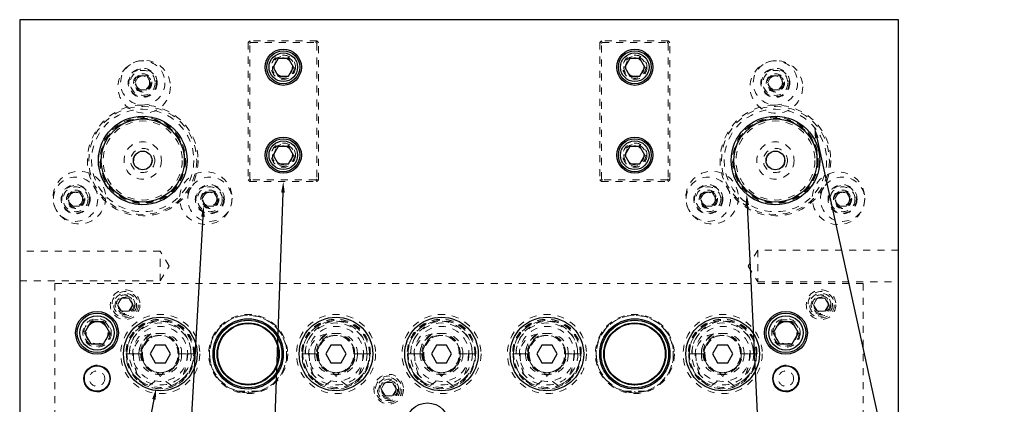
# Model space of a CAD drawing. Header units: inches. Extents: x 1880 to 2363, y -453 to -54.
# Tile 983 of 1056: x 2118.05 to 2132.06, y -264.67 to -259.21. Entities that reach past the tile are written whole.
import ezdxf

# ---------------------------------------------------------------- set-up
doc = ezdxf.new("R2010")
doc.units = ezdxf.units.IN
doc.header["$LTSCALE"] = 0.5
doc.header["$MEASUREMENT"] = 0
doc.linetypes.add('HIDDEN', pattern=[0.225, 0.15, -0.075])
for name, color, linetype in [('DSS-M-S', 53, 'Continuous'), ('DST-M-S', 53, 'Continuous'), ('PAD-M-S', 135, 'Continuous'), ('PBU-M-S', 8, 'Continuous'), ('SID-M-S', 105, 'Continuous'), ('SVF-M-S', 8, 'Continuous')]:
    doc.layers.add(name, color=color, linetype=linetype)

msp = doc.modelspace()

# ---------------------------------------------------------------- linework, layer by layer
at = {"layer": 'DSS-M-S', "linetype": 'HIDDEN', "lineweight": 18}
for centre, radius in [((2119.80381, -261.20862), 0.76772), ((2119.80381, -261.20862), 0.72835), ((2128.80381, -261.20862), 0.76772), ((2128.80381, -261.20862), 0.72835), ((2119.80381, -261.20862), 0.61024), ((2128.80381, -261.20862), 0.61024), ((2119.80381, -261.20862), 0.2655), ((2119.80381, -261.20862), 0.172), ((2128.80381, -261.20862), 0.2655), ((2128.80381, -261.20862), 0.172)]:
    msp.add_circle(centre, radius, dxfattribs=at)
at = {"layer": 'DST-M-S', "linetype": 'Continuous', "lineweight": 25}
for p, q in [((2118.05381, -259.20862), (2118.05381, -273.20862)), ((2130.55381, -259.20862), (2118.05381, -259.20862)), ((2130.55381, -273.20862), (2130.55381, -259.20862))]:
    msp.add_line(p, q, dxfattribs=at)
at = {"layer": 'DST-M-S', "linetype": 'HIDDEN', "lineweight": 18}
for p, q in [((2121.32881, -259.50862), (2121.30381, -259.53362)), ((2122.27881, -259.50862), (2121.32881, -259.50862)), ((2121.33916, -259.53362), (2121.32881, -259.50862)), ((2122.26845, -259.53362), (2122.27881, -259.50862)), ((2122.30381, -259.53362), (2122.27881, -259.50862)), ((2126.32881, -259.50862), (2126.30381, -259.53362)), ((2127.27881, -259.50862), (2126.32881, -259.50862)), ((2126.33916, -259.53362), (2126.32881, -259.50862)), ((2127.26845, -259.53362), (2127.27881, -259.50862)), ((2127.30381, -259.53362), (2127.27881, -259.50862)), ((2121.30381, -259.53362), (2121.30381, -261.48362)), ((2121.32881, -259.54398), (2121.30381, -259.53362)), ((2121.32881, -259.54398), (2121.33916, -259.53362)), ((2121.32881, -261.47327), (2121.32881, -259.54398)), ((2121.33916, -259.53362), (2122.26845, -259.53362)), ((2122.26845, -259.53362), (2122.27881, -259.54398)), ((2122.27881, -259.54398), (2122.30381, -259.53362)), ((2122.27881, -259.54398), (2122.27881, -261.47327)), ((2122.30381, -261.48362), (2122.30381, -259.53362)), ((2126.30381, -259.53362), (2126.30381, -261.48362)), ((2126.32881, -259.54398), (2126.30381, -259.53362)), ((2126.32881, -259.54398), (2126.33916, -259.53362)), ((2126.32881, -261.47327), (2126.32881, -259.54398)), ((2126.33916, -259.53362), (2127.26845, -259.53362)), ((2127.26845, -259.53362), (2127.27881, -259.54398)), ((2127.27881, -259.54398), (2127.30381, -259.53362)), ((2127.27881, -259.54398), (2127.27881, -261.47327)), ((2127.30381, -261.48362), (2127.30381, -259.53362)), ((2121.30381, -261.48362), (2121.32881, -261.47327)), ((2121.30381, -261.48362), (2121.32881, -261.50862)), ((2121.33916, -261.48362), (2121.32881, -261.47327)), ((2121.32881, -261.50862), (2121.33916, -261.48362)), ((2122.26845, -261.48362), (2121.33916, -261.48362)), ((2122.27881, -261.47327), (2122.26845, -261.48362)), ((2122.27881, -261.50862), (2122.26845, -261.48362)), ((2122.30381, -261.48362), (2122.27881, -261.47327)), ((2122.27881, -261.50862), (2122.30381, -261.48362)), ((2126.30381, -261.48362), (2126.32881, -261.47327)), ((2126.30381, -261.48362), (2126.32881, -261.50862)), ((2126.33916, -261.48362), (2126.32881, -261.47327)), ((2126.32881, -261.50862), (2126.33916, -261.48362)), ((2127.26845, -261.48362), (2126.33916, -261.48362)), ((2127.27881, -261.47327), (2127.26845, -261.48362)), ((2127.27881, -261.50862), (2127.26845, -261.48362)), ((2127.30381, -261.48362), (2127.27881, -261.47327)), ((2127.27881, -261.50862), (2127.30381, -261.48362)), ((2121.32881, -261.50862), (2122.27881, -261.50862)), ((2126.32881, -261.50862), (2127.27881, -261.50862)), ((2120.05381, -262.49767), (2118.05381, -262.49767)), ((2120.05381, -262.70862), (2120.05381, -262.49767)), ((2120.18056, -262.70862), (2120.05381, -262.49767)), ((2128.55381, -262.48207), (2128.41768, -262.70862)), ((2128.55381, -262.48207), (2128.55381, -262.93517)), ((2130.55381, -262.48207), (2128.55381, -262.48207)), ((2120.05381, -262.91957), (2120.05381, -262.70862)), ((2120.05381, -262.91957), (2120.18056, -262.70862)), ((2128.41768, -262.70862), (2128.55381, -262.93517)), ((2118.05381, -262.91957), (2120.05381, -262.91957)), ((2128.55381, -262.93517), (2130.55381, -262.93517))]:
    msp.add_line(p, q, dxfattribs=at)
at = {"layer": 'DST-M-S', "linetype": 'Continuous', "lineweight": 25}
for centre, radius in [((2121.80381, -259.88362), 0.2575), ((2126.80381, -259.88362), 0.2575), ((2119.80381, -261.20862), 0.62992), ((2128.80381, -261.20862), 0.62992), ((2121.80381, -261.13362), 0.2575), ((2126.80381, -261.13362), 0.2575), ((2119.15381, -263.65862), 0.3045), ((2120.05381, -263.95862), 0.52345), ((2122.55381, -263.95862), 0.52345), ((2124.05381, -263.95862), 0.52345), ((2125.55381, -263.95862), 0.52345), ((2128.05381, -263.95862), 0.52345), ((2128.95381, -263.65862), 0.3045), ((2121.30381, -263.95862), 0.5), ((2126.80381, -263.95862), 0.5), ((2119.15381, -264.30862), 0.1875), ((2128.95381, -264.30862), 0.1875), ((2123.85381, -264.95862), 0.3045)]:
    msp.add_circle(centre, radius, dxfattribs=at)
at = {"layer": 'DST-M-S', "linetype": 'HIDDEN', "lineweight": 18}
for centre, radius in [((2121.80381, -259.88362), 0.172), ((2121.80381, -259.88362), 0.1285), ((2126.80381, -259.88362), 0.172), ((2126.80381, -259.88362), 0.1285), ((2119.80381, -260.10626), 0.09843), ((2128.80381, -260.10626), 0.09843), ((2121.80381, -261.13362), 0.172), ((2121.80381, -261.13362), 0.1285), ((2126.80381, -261.13362), 0.172), ((2126.80381, -261.13362), 0.1285), ((2118.84913, -261.7598), 0.09843), ((2120.75848, -261.7598), 0.09843), ((2127.84913, -261.7598), 0.09843), ((2129.75848, -261.7598), 0.09843), ((2119.15381, -263.65862), 0.203), ((2128.95381, -263.65862), 0.203)]:
    msp.add_circle(centre, radius, dxfattribs=at)
at = {"layer": 'PAD-M-S', "linetype": 'HIDDEN', "lineweight": 18}
for p, q in [((2121.14776, -264.48725), (2121.19356, -264.49866)), ((2121.19356, -264.49866), (2121.22954, -264.50478)), ((2126.64418, -264.48618), (2126.69356, -264.49866)), ((2126.69356, -264.49866), (2126.72954, -264.50478))]:
    msp.add_line(p, q, dxfattribs=at)
for centre, radius in [((2119.55381, -263.25862), 0.1005), ((2129.45381, -263.25862), 0.1005), ((2119.15381, -263.65862), 0.15625), ((2120.05381, -263.95862), 0.44062), ((2120.05381, -263.95862), 0.39062), ((2122.55381, -263.95862), 0.44062), ((2122.55381, -263.95862), 0.39062), ((2124.05381, -263.95862), 0.44063), ((2124.05381, -263.95862), 0.39062), ((2125.55381, -263.95862), 0.44062), ((2125.55381, -263.95862), 0.39062), ((2128.05381, -263.95862), 0.44062), ((2128.05381, -263.95862), 0.39063), ((2128.95381, -263.65862), 0.15625), ((2123.30381, -264.45862), 0.1005)]:
    msp.add_circle(centre, radius, dxfattribs=at)
at = {"layer": 'PBU-M-S', "linetype": 'HIDDEN', "lineweight": 18}
for p, q in [((2118.55381, -262.95862), (2118.55381, -269.45862)), ((2130.05381, -262.95862), (2118.55381, -262.95862)), ((2130.05381, -269.45862), (2130.05381, -262.95862))]:
    msp.add_line(p, q, dxfattribs=at)
for centre, radius in [((2119.55381, -263.25862), 0.211), ((2119.55381, -263.25862), 0.1405), ((2129.45381, -263.25862), 0.211), ((2129.45381, -263.25862), 0.1405), ((2121.30381, -263.95862), 0.5625), ((2126.80381, -263.95862), 0.5625), ((2119.15381, -264.30862), 0.19), ((2128.95381, -264.30862), 0.19), ((2123.30381, -264.45862), 0.211), ((2123.30381, -264.45862), 0.1405)]:
    msp.add_circle(centre, radius, dxfattribs=at)
at = {"layer": 'SID-M-S'}
for p, q in [((2129.39145, -260.88836), (2132.25303, -273.91577)), ((2121.79829, -261.66452), (2121.36497, -273.91141)), ((2128.40258, -261.84383), (2128.97697, -273.91151)), ((2120.66036, -262.01015), (2119.9659, -273.91162)), ((2119.96363, -264.60386), (2118.09691, -273.91504))]:
    msp.add_line(p, q, dxfattribs=at)
for points in [[(2129.36605, -260.89393), (2129.35798, -260.73599), (2129.36605, -260.89393), (2129.41684, -260.88278)], [(2121.77231, -261.6636), (2121.80381, -261.50862), (2121.77231, -261.6636), (2121.82428, -261.66544)], [(2128.37661, -261.84507), (2128.39517, -261.68801), (2128.37661, -261.84507), (2128.42856, -261.8426)], [(2120.6344, -262.00864), (2120.66944, -261.85442), (2120.6344, -262.00864), (2120.68631, -262.01167)], [(2119.93814, -264.59875), (2119.99429, -264.4509), (2119.93814, -264.59875), (2119.98912, -264.60897)]]:
    msp.add_solid(points, dxfattribs=at)
at = {"layer": 'SVF-M-S', "linetype": 'Continuous', "lineweight": 25}
for p, q in [((2121.73164, -259.75862), (2121.65947, -259.88362)), ((2121.87598, -259.75862), (2121.73164, -259.75862)), ((2121.94815, -259.88362), (2121.87598, -259.75862)), ((2126.73164, -259.75862), (2126.65947, -259.88362)), ((2126.87598, -259.75862), (2126.73164, -259.75862)), ((2126.94815, -259.88362), (2126.87598, -259.75862)), ((2121.65947, -259.88362), (2121.73164, -260.00862)), ((2121.87598, -260.00862), (2121.94815, -259.88362)), ((2126.65947, -259.88362), (2126.73164, -260.00862)), ((2126.87598, -260.00862), (2126.94815, -259.88362)), ((2121.73164, -260.00862), (2121.87598, -260.00862)), ((2126.73164, -260.00862), (2126.87598, -260.00862)), ((2121.73164, -261.00862), (2121.65947, -261.13362)), ((2121.87598, -261.00862), (2121.73164, -261.00862)), ((2121.94815, -261.13362), (2121.87598, -261.00862)), ((2126.73164, -261.00862), (2126.65947, -261.13362)), ((2126.87598, -261.00862), (2126.73164, -261.00862)), ((2126.94815, -261.13362), (2126.87598, -261.00862)), ((2121.65947, -261.13362), (2121.73164, -261.25862)), ((2121.87598, -261.25862), (2121.94815, -261.13362)), ((2126.65947, -261.13362), (2126.73164, -261.25862)), ((2126.87598, -261.25862), (2126.94815, -261.13362)), ((2121.73164, -261.25862), (2121.87598, -261.25862)), ((2126.73164, -261.25862), (2126.87598, -261.25862)), ((2119.06374, -263.50262), (2118.97367, -263.65862)), ((2119.24387, -263.50262), (2119.06374, -263.50262)), ((2119.33394, -263.65862), (2119.24387, -263.50262)), ((2128.86374, -263.50262), (2128.77367, -263.65862)), ((2129.04387, -263.50262), (2128.86374, -263.50262)), ((2129.13394, -263.65862), (2129.04387, -263.50262)), ((2118.97367, -263.65862), (2119.06374, -263.81462)), ((2119.24387, -263.81462), (2119.33394, -263.65862)), ((2128.77367, -263.65862), (2128.86374, -263.81462)), ((2129.04387, -263.81462), (2129.13394, -263.65862)), ((2119.06374, -263.81462), (2119.24387, -263.81462)), ((2119.98164, -263.83362), (2119.90947, -263.95862)), ((2120.12598, -263.83362), (2119.98164, -263.83362)), ((2120.19815, -263.95862), (2120.12598, -263.83362)), ((2122.48164, -263.83362), (2122.40947, -263.95862)), ((2122.62598, -263.83362), (2122.48164, -263.83362)), ((2122.69815, -263.95862), (2122.62598, -263.83362)), ((2123.98164, -263.83362), (2123.90947, -263.95862)), ((2124.12598, -263.83362), (2123.98164, -263.83362)), ((2124.19815, -263.95862), (2124.12598, -263.83362)), ((2125.48164, -263.83362), (2125.40947, -263.95862)), ((2125.62598, -263.83362), (2125.48164, -263.83362)), ((2125.69815, -263.95862), (2125.62598, -263.83362)), ((2127.98164, -263.83362), (2127.90947, -263.95862)), ((2128.12598, -263.83362), (2127.98164, -263.83362)), ((2128.19815, -263.95862), (2128.12598, -263.83362)), ((2128.86374, -263.81462), (2129.04387, -263.81462)), ((2119.90947, -263.95862), (2119.98164, -264.08362)), ((2120.12598, -264.08362), (2120.19815, -263.95862)), ((2122.40947, -263.95862), (2122.48164, -264.08362)), ((2122.62598, -264.08362), (2122.69815, -263.95862)), ((2123.90947, -263.95862), (2123.98164, -264.08362)), ((2124.12598, -264.08362), (2124.19815, -263.95862)), ((2125.40947, -263.95862), (2125.48164, -264.08362)), ((2125.62598, -264.08362), (2125.69815, -263.95862)), ((2127.90947, -263.95862), (2127.98164, -264.08362)), ((2128.12598, -264.08362), (2128.19815, -263.95862)), ((2119.98164, -264.08362), (2120.12598, -264.08362)), ((2122.48164, -264.08362), (2122.62598, -264.08362)), ((2123.98164, -264.08362), (2124.12598, -264.08362)), ((2125.48164, -264.08362), (2125.62598, -264.08362)), ((2127.98164, -264.08362), (2128.12598, -264.08362))]:
    msp.add_line(p, q, dxfattribs=at)
at = {"layer": 'SVF-M-S', "linetype": 'HIDDEN', "lineweight": 18}
for p, q in [((2119.69016, -260.10626), (2119.74698, -260.00783)), ((2119.74698, -260.00783), (2119.86063, -260.00783)), ((2119.86063, -260.00783), (2119.91746, -260.10626)), ((2128.69016, -260.10626), (2128.74698, -260.00783)), ((2128.69016, -260.10626), (2128.74698, -260.00783)), ((2128.74698, -260.00783), (2128.86063, -260.00783)), ((2128.74698, -260.00783), (2128.86063, -260.00783)), ((2128.86063, -260.00783), (2128.91746, -260.10626)), ((2128.86063, -260.00783), (2128.91746, -260.10626)), ((2119.74698, -260.20468), (2119.69016, -260.10626)), ((2119.86063, -260.20468), (2119.74698, -260.20468)), ((2119.91746, -260.10626), (2119.86063, -260.20468)), ((2128.74698, -260.20468), (2128.69016, -260.10626)), ((2128.74698, -260.20468), (2128.69016, -260.10626)), ((2128.86063, -260.20468), (2128.74698, -260.20468)), ((2128.86063, -260.20468), (2128.74698, -260.20468)), ((2128.91746, -260.10626), (2128.86063, -260.20468)), ((2128.91746, -260.10626), (2128.86063, -260.20468)), ((2118.73548, -261.7598), (2118.79231, -261.66138)), ((2118.79231, -261.85823), (2118.73548, -261.7598)), ((2118.79231, -261.66138), (2118.90596, -261.66138)), ((2118.90596, -261.66138), (2118.96279, -261.7598)), ((2118.96279, -261.7598), (2118.90596, -261.85823)), ((2120.64483, -261.7598), (2120.70166, -261.66138)), ((2120.70166, -261.85823), (2120.64483, -261.7598)), ((2120.70166, -261.66138), (2120.81531, -261.66138)), ((2120.81531, -261.66138), (2120.87213, -261.7598)), ((2120.87213, -261.7598), (2120.81531, -261.85823)), ((2127.73548, -261.7598), (2127.79231, -261.66138)), ((2127.73548, -261.7598), (2127.79231, -261.66138)), ((2127.79231, -261.85823), (2127.73548, -261.7598)), ((2127.79231, -261.85823), (2127.73548, -261.7598)), ((2127.79231, -261.66138), (2127.90596, -261.66138)), ((2127.79231, -261.66138), (2127.90596, -261.66138)), ((2127.90596, -261.66138), (2127.96279, -261.7598)), ((2127.90596, -261.66138), (2127.96279, -261.7598)), ((2127.96279, -261.7598), (2127.90596, -261.85823)), ((2127.96279, -261.7598), (2127.90596, -261.85823)), ((2129.64483, -261.7598), (2129.70166, -261.66138)), ((2129.64483, -261.7598), (2129.70166, -261.66138)), ((2129.70166, -261.85823), (2129.64483, -261.7598)), ((2129.70166, -261.85823), (2129.64483, -261.7598)), ((2129.70166, -261.66138), (2129.81531, -261.66138)), ((2129.70166, -261.66138), (2129.81531, -261.66138)), ((2129.81531, -261.66138), (2129.87213, -261.7598)), ((2129.81531, -261.66138), (2129.87213, -261.7598)), ((2129.87213, -261.7598), (2129.81531, -261.85823)), ((2129.87213, -261.7598), (2129.81531, -261.85823)), ((2118.90596, -261.85823), (2118.79231, -261.85823)), ((2120.81531, -261.85823), (2120.70166, -261.85823)), ((2127.90596, -261.85823), (2127.79231, -261.85823)), ((2127.90596, -261.85823), (2127.79231, -261.85823)), ((2129.81531, -261.85823), (2129.70166, -261.85823)), ((2129.81531, -261.85823), (2129.70166, -261.85823)), ((2119.49968, -263.16487), (2119.44555, -263.25862)), ((2119.60793, -263.16487), (2119.49968, -263.16487)), ((2119.66206, -263.25862), (2119.60793, -263.16487)), ((2129.39968, -263.16487), (2129.34555, -263.25862)), ((2129.50793, -263.16487), (2129.39968, -263.16487)), ((2129.56206, -263.25862), (2129.50793, -263.16487)), ((2119.44555, -263.25862), (2119.49968, -263.35237)), ((2119.60793, -263.35237), (2119.66206, -263.25862)), ((2129.34555, -263.25862), (2129.39968, -263.35237)), ((2129.50793, -263.35237), (2129.56206, -263.25862)), ((2119.49968, -263.35237), (2119.60793, -263.35237)), ((2129.39968, -263.35237), (2129.50793, -263.35237)), ((2119.56577, -263.95862), (2119.5712, -263.95862)), ((2119.5712, -263.95862), (2119.57881, -263.95862)), ((2119.57738, -264.06708), (2119.5712, -263.95862)), ((2119.57881, -263.95862), (2119.75005, -263.95862)), ((2119.57912, -263.97583), (2119.57881, -263.95862)), ((2119.58539, -264.03742), (2119.57912, -263.97583)), ((2119.75005, -263.95862), (2119.67002, -263.95862)), ((2119.75005, -263.95862), (2119.77395, -263.95862)), ((2119.75005, -263.95862), (2119.78881, -263.95862)), ((2119.78881, -263.95862), (2119.79642, -263.95862)), ((2119.79642, -263.95862), (2119.80365, -264.04607)), ((2119.79642, -263.95862), (2119.80184, -263.95862)), ((2120.30577, -263.95862), (2120.49005, -263.95862)), ((2120.52881, -263.95862), (2120.31881, -263.95862)), ((2120.31881, -263.95862), (2120.52881, -263.95862)), ((2120.49005, -263.95862), (2120.54184, -263.95862)), ((2120.53642, -263.95862), (2120.53024, -264.06708)), ((2122.06577, -263.95862), (2122.0712, -263.95862)), ((2122.0712, -263.95862), (2122.07881, -263.95862)), ((2122.07738, -264.06708), (2122.0712, -263.95862)), ((2122.07881, -263.95862), (2122.25005, -263.95862)), ((2122.07912, -263.97583), (2122.07881, -263.95862)), ((2122.08539, -264.03742), (2122.07912, -263.97583)), ((2122.25005, -263.95862), (2122.17002, -263.95862)), ((2122.25005, -263.95862), (2122.27395, -263.95862)), ((2122.25005, -263.95862), (2122.28881, -263.95862)), ((2122.28881, -263.95862), (2122.29642, -263.95862)), ((2122.29642, -263.95862), (2122.30365, -264.04607)), ((2122.29642, -263.95862), (2122.30184, -263.95862)), ((2122.80577, -263.95862), (2122.99005, -263.95862)), ((2123.02881, -263.95862), (2122.81881, -263.95862)), ((2122.81881, -263.95862), (2123.02881, -263.95862)), ((2122.99005, -263.95862), (2123.04184, -263.95862)), ((2123.03642, -263.95862), (2123.03024, -264.06708)), ((2123.56577, -263.95862), (2123.5712, -263.95862)), ((2123.5712, -263.95862), (2123.57881, -263.95862)), ((2123.57738, -264.06708), (2123.5712, -263.95862)), ((2123.57881, -263.95862), (2123.75005, -263.95862)), ((2123.57912, -263.97583), (2123.57881, -263.95862)), ((2123.58539, -264.03742), (2123.57912, -263.97583)), ((2123.75005, -263.95862), (2123.67002, -263.95862)), ((2123.75005, -263.95862), (2123.77395, -263.95862)), ((2123.75005, -263.95862), (2123.78881, -263.95862)), ((2123.78881, -263.95862), (2123.79642, -263.95862)), ((2123.79642, -263.95862), (2123.80365, -264.04607)), ((2123.79642, -263.95862), (2123.80184, -263.95862)), ((2124.30577, -263.95862), (2124.49005, -263.95862)), ((2124.52881, -263.95862), (2124.31881, -263.95862)), ((2124.31881, -263.95862), (2124.52881, -263.95862)), ((2124.49005, -263.95862), (2124.54184, -263.95862)), ((2124.53642, -263.95862), (2124.53024, -264.06708)), ((2125.06577, -263.95862), (2125.0712, -263.95862)), ((2125.0712, -263.95862), (2125.07881, -263.95862)), ((2125.07738, -264.06708), (2125.0712, -263.95862)), ((2125.07881, -263.95862), (2125.25005, -263.95862)), ((2125.07912, -263.97583), (2125.07881, -263.95862)), ((2125.08539, -264.03742), (2125.07912, -263.97583)), ((2125.25005, -263.95862), (2125.17002, -263.95862)), ((2125.25005, -263.95862), (2125.27395, -263.95862)), ((2125.25005, -263.95862), (2125.28881, -263.95862)), ((2125.28881, -263.95862), (2125.29642, -263.95862)), ((2125.29642, -263.95862), (2125.30365, -264.04607)), ((2125.29642, -263.95862), (2125.30184, -263.95862)), ((2125.80577, -263.95862), (2125.99005, -263.95862)), ((2126.02881, -263.95862), (2125.81881, -263.95862)), ((2125.81881, -263.95862), (2126.02881, -263.95862)), ((2125.99005, -263.95862), (2126.04184, -263.95862)), ((2126.03642, -263.95862), (2126.03024, -264.06708)), ((2127.56577, -263.95862), (2127.5712, -263.95862)), ((2127.5712, -263.95862), (2127.57881, -263.95862)), ((2127.57738, -264.06708), (2127.5712, -263.95862)), ((2127.57881, -263.95862), (2127.75005, -263.95862)), ((2127.57912, -263.97583), (2127.57881, -263.95862)), ((2127.58539, -264.03742), (2127.57912, -263.97583)), ((2127.75005, -263.95862), (2127.67002, -263.95862)), ((2127.75005, -263.95862), (2127.77395, -263.95862)), ((2127.75005, -263.95862), (2127.78881, -263.95862)), ((2127.78881, -263.95862), (2127.79642, -263.95862)), ((2127.79642, -263.95862), (2127.80365, -264.04607)), ((2127.79642, -263.95862), (2127.80184, -263.95862)), ((2128.30577, -263.95862), (2128.49005, -263.95862)), ((2128.52881, -263.95862), (2128.31881, -263.95862)), ((2128.31881, -263.95862), (2128.52881, -263.95862)), ((2128.49005, -263.95862), (2128.54184, -263.95862)), ((2128.53642, -263.95862), (2128.53024, -264.06708)), ((2119.78881, -264.35283), (2119.75874, -264.33086)), ((2122.28881, -264.35283), (2122.25874, -264.33086)), ((2123.24968, -264.36487), (2123.19555, -264.45862)), ((2123.35793, -264.36487), (2123.24968, -264.36487)), ((2123.41206, -264.45862), (2123.35793, -264.36487)), ((2123.78881, -264.35283), (2123.75874, -264.33086)), ((2125.28881, -264.35283), (2125.25874, -264.33086)), ((2127.78881, -264.35283), (2127.75874, -264.33086)), ((2121.14418, -264.48618), (2121.15835, -264.48618)), ((2121.14418, -264.48618), (2121.26439, -264.50397)), ((2121.15835, -264.48618), (2121.30381, -264.48618)), ((2121.22954, -264.50478), (2121.22954, -264.5008)), ((2121.22954, -264.50478), (2121.28612, -264.50952)), ((2121.30381, -264.50587), (2121.30381, -264.48618)), ((2121.44926, -264.48618), (2121.30381, -264.48618)), ((2121.30381, -264.50587), (2121.30381, -264.5098)), ((2121.43086, -264.491), (2121.46344, -264.48618)), ((2121.46344, -264.48618), (2121.44926, -264.48618)), ((2123.19555, -264.45862), (2123.24968, -264.55237)), ((2123.24968, -264.55237), (2123.35793, -264.55237)), ((2123.35793, -264.55237), (2123.41206, -264.45862)), ((2126.64418, -264.48618), (2126.65835, -264.48618)), ((2126.64418, -264.48618), (2126.76439, -264.50397)), ((2126.65835, -264.48618), (2126.80381, -264.48618)), ((2126.72954, -264.50478), (2126.72954, -264.5008)), ((2126.72954, -264.50478), (2126.78612, -264.50952)), ((2126.80381, -264.50587), (2126.80381, -264.48618)), ((2126.94926, -264.48618), (2126.80381, -264.48618)), ((2126.80381, -264.50587), (2126.80381, -264.5098)), ((2126.93086, -264.491), (2126.96344, -264.48618)), ((2126.96344, -264.48618), (2126.94926, -264.48618))]:
    msp.add_line(p, q, dxfattribs=at)
at = {"layer": 'SVF-M-S', "linetype": 'Continuous', "lineweight": 25}
for centre, radius in [((2121.80381, -259.88362), 0.23438), ((2126.80381, -259.88362), 0.23438), ((2121.80381, -259.88362), 0.20312), ((2126.80381, -259.88362), 0.20313), ((2119.80381, -261.20862), 0.59055), ((2128.80381, -261.20862), 0.59055), ((2121.80381, -261.13362), 0.23438), ((2126.80381, -261.13362), 0.23438), ((2121.80381, -261.13362), 0.20312), ((2126.80381, -261.13362), 0.20313), ((2119.80381, -261.20862), 0.13287), ((2128.80381, -261.20862), 0.13287), ((2119.15381, -263.65862), 0.28125), ((2119.15381, -263.65862), 0.24375), ((2128.95381, -263.65862), 0.28125), ((2128.95381, -263.65862), 0.24375), ((2121.30381, -263.95862), 0.47999), ((2121.30381, -263.95862), 0.44122), ((2121.30381, -263.95862), 0.43307), ((2126.80381, -263.95862), 0.47999), ((2126.80381, -263.95862), 0.44122), ((2126.80381, -263.95862), 0.43307), ((2119.15381, -264.30862), 0.1805), ((2128.95381, -264.30862), 0.1805)]:
    msp.add_circle(centre, radius, dxfattribs=at)
at = {"layer": 'SVF-M-S', "linetype": 'HIDDEN', "lineweight": 18}
for centre, radius in [((2119.82439, -260.16161), 0.37402), ((2119.80381, -260.10626), 0.31496), ((2121.80381, -259.88362), 0.15625), ((2121.80381, -259.88362), 0.13297), ((2121.80381, -259.88362), 0.1327), ((2121.80381, -259.88362), 0.13218), ((2126.80381, -259.88362), 0.15625), ((2126.80381, -259.88362), 0.13297), ((2126.80381, -259.88362), 0.1327), ((2126.80381, -259.88362), 0.13218), ((2128.81753, -260.1637), 0.37402), ((2128.80381, -260.10626), 0.31496), ((2119.80381, -260.10626), 0.20669), ((2119.80381, -260.10626), 0.19685), ((2119.80381, -260.10626), 0.17717), ((2128.80381, -260.10626), 0.20669), ((2128.80381, -260.10626), 0.19685), ((2128.80381, -260.10626), 0.19685), ((2128.80381, -260.10626), 0.17717), ((2128.80381, -260.10626), 0.17717), ((2119.80381, -260.10626), 0.12992), ((2119.80381, -260.10626), 0.11811), ((2119.80381, -260.10626), 0.10289), ((2119.80381, -260.10626), 0.10262), ((2119.80381, -260.10626), 0.1021), ((2128.80381, -260.10626), 0.12992), ((2128.80381, -260.10626), 0.11811), ((2128.80381, -260.10626), 0.11811), ((2128.80381, -260.10626), 0.10289), ((2128.80381, -260.10626), 0.10289), ((2128.80381, -260.10626), 0.10262), ((2128.80381, -260.10626), 0.10262), ((2128.80381, -260.10626), 0.1021), ((2128.80381, -260.10626), 0.1021), ((2119.80381, -261.20862), 0.7874), ((2128.80381, -261.20862), 0.7874), ((2119.80381, -261.20862), 0.62932), ((2119.80381, -261.20862), 0.60095), ((2119.80381, -261.20862), 0.56218), ((2128.80381, -261.20862), 0.62932), ((2128.80381, -261.20862), 0.60095), ((2128.80381, -261.20862), 0.56218), ((2121.80381, -261.13362), 0.15625), ((2121.80381, -261.13362), 0.13297), ((2121.80381, -261.13362), 0.1327), ((2121.80381, -261.13362), 0.13218), ((2126.80381, -261.13362), 0.15625), ((2126.80381, -261.13362), 0.13297), ((2126.80381, -261.13362), 0.1327), ((2126.80381, -261.13362), 0.13218), ((2119.80381, -261.20862), 0.1285), ((2128.80381, -261.20862), 0.1285), ((2118.90308, -261.73578), 0.37402), ((2118.84913, -261.7598), 0.31496), ((2120.70163, -261.74382), 0.37402), ((2120.75848, -261.7598), 0.31496), ((2127.90308, -261.73578), 0.37402), ((2127.84913, -261.7598), 0.31496), ((2129.70109, -261.74587), 0.37402), ((2129.75848, -261.7598), 0.31496), ((2118.84913, -261.7598), 0.20669), ((2118.84913, -261.7598), 0.19685), ((2118.84913, -261.7598), 0.17717), ((2120.75848, -261.7598), 0.20669), ((2120.75848, -261.7598), 0.19685), ((2120.75848, -261.7598), 0.17717), ((2127.84913, -261.7598), 0.20669), ((2127.84913, -261.7598), 0.19685), ((2127.84913, -261.7598), 0.19685), ((2127.84913, -261.7598), 0.17717), ((2127.84913, -261.7598), 0.17717), ((2129.75848, -261.7598), 0.20669), ((2129.75848, -261.7598), 0.19685), ((2129.75848, -261.7598), 0.19685), ((2129.75848, -261.7598), 0.17717), ((2129.75848, -261.7598), 0.17717), ((2118.84913, -261.7598), 0.12992), ((2118.84913, -261.7598), 0.11811), ((2118.84913, -261.7598), 0.10289), ((2118.84913, -261.7598), 0.10262), ((2118.84913, -261.7598), 0.1021), ((2120.75848, -261.7598), 0.12992), ((2120.75848, -261.7598), 0.11811), ((2120.75848, -261.7598), 0.10289), ((2120.75848, -261.7598), 0.10262), ((2120.75848, -261.7598), 0.1021), ((2127.84913, -261.7598), 0.12992), ((2127.84913, -261.7598), 0.11811), ((2127.84913, -261.7598), 0.11811), ((2127.84913, -261.7598), 0.10289), ((2127.84913, -261.7598), 0.10289), ((2127.84913, -261.7598), 0.10262), ((2127.84913, -261.7598), 0.10262), ((2127.84913, -261.7598), 0.1021), ((2127.84913, -261.7598), 0.1021), ((2129.75848, -261.7598), 0.12992), ((2129.75848, -261.7598), 0.11811), ((2129.75848, -261.7598), 0.11811), ((2129.75848, -261.7598), 0.10289), ((2129.75848, -261.7598), 0.10289), ((2129.75848, -261.7598), 0.10262), ((2129.75848, -261.7598), 0.10262), ((2129.75848, -261.7598), 0.1021), ((2129.75848, -261.7598), 0.1021), ((2119.55381, -263.25862), 0.1875), ((2119.55381, -263.25862), 0.1625), ((2119.55381, -263.25862), 0.125), ((2119.55381, -263.25862), 0.10497), ((2119.55381, -263.25862), 0.1047), ((2119.55381, -263.25862), 0.10418), ((2129.45381, -263.25862), 0.1875), ((2129.45381, -263.25862), 0.1625), ((2129.45381, -263.25862), 0.125), ((2129.45381, -263.25862), 0.10497), ((2129.45381, -263.25862), 0.1047), ((2129.45381, -263.25862), 0.10418), ((2120.05381, -263.95862), 0.5625), ((2122.55381, -263.95862), 0.5625), ((2124.05381, -263.95862), 0.5625), ((2125.55381, -263.95862), 0.5625), ((2128.05381, -263.95862), 0.5625), ((2119.15381, -263.65862), 0.1875), ((2119.15381, -263.65862), 0.16072), ((2119.15381, -263.65862), 0.16045), ((2119.15381, -263.65862), 0.15993), ((2121.30381, -263.95862), 0.47999), ((2121.30381, -263.95862), 0.44122), ((2126.80381, -263.95862), 0.47999), ((2126.80381, -263.95862), 0.44122), ((2128.95381, -263.65862), 0.1875), ((2128.95381, -263.65862), 0.16072), ((2128.95381, -263.65862), 0.16045), ((2128.95381, -263.65862), 0.15993), ((2119.15381, -264.30862), 0.1095), ((2123.30381, -264.45862), 0.1875), ((2128.95381, -264.30862), 0.1095), ((2123.30381, -264.45862), 0.1625), ((2123.30381, -264.45862), 0.125), ((2123.30381, -264.45862), 0.10497), ((2123.30381, -264.45862), 0.1047), ((2123.30381, -264.45862), 0.10418)]:
    msp.add_circle(centre, radius, dxfattribs=at)
for centre, radius, start, end in [((2121.30381, -263.95862), 0.55118, 284.633541, 253.165019), ((2121.30381, -263.95862), 0.54724, 270, 254.585631), ((2126.80381, -263.95862), 0.55118, 284.633541, 253.165019), ((2126.80381, -263.95862), 0.54724, 270, 254.585631), ((2120.04729, -263.94703), 0.48166, 358.62082, 181.37918), ((2120.06033, -263.94703), 0.48166, 358.62082, 181.37918), ((2120.03443, -263.94765), 0.45575, 358.62082, 181.37918), ((2120.05381, -263.95862), 0.475, 236.089671, 180), ((2120.07319, -263.94765), 0.45575, 358.62082, 181.37918), ((2122.54729, -263.94703), 0.48166, 358.62082, 181.37918), ((2122.56033, -263.94703), 0.48166, 358.62082, 181.37918), ((2122.53443, -263.94765), 0.45575, 358.62082, 181.37918), ((2122.55381, -263.95862), 0.475, 236.089671, 180), ((2122.57319, -263.94765), 0.45575, 358.62082, 181.37918), ((2124.04729, -263.94703), 0.48166, 358.62082, 181.37918), ((2124.06033, -263.94703), 0.48166, 358.62082, 181.37918), ((2124.03443, -263.94765), 0.45575, 358.62082, 181.37918), ((2124.05381, -263.95862), 0.475, 236.089671, 180), ((2124.07319, -263.94765), 0.45575, 358.62082, 181.37918), ((2125.54729, -263.94703), 0.48166, 358.62082, 181.37918), ((2125.56033, -263.94703), 0.48166, 358.62082, 181.37918), ((2125.53443, -263.94765), 0.45575, 358.62082, 181.37918), ((2125.55381, -263.95862), 0.475, 236.089671, 180), ((2125.57319, -263.94765), 0.45575, 358.62082, 181.37918), ((2128.04729, -263.94703), 0.48166, 358.62082, 181.37918), ((2128.06033, -263.94703), 0.48166, 358.62082, 181.37918), ((2128.03443, -263.94765), 0.45575, 358.62082, 181.37918), ((2128.05381, -263.95862), 0.475, 236.089671, 180), ((2128.07319, -263.94765), 0.45575, 358.62082, 181.37918), ((2120.03443, -263.95189), 0.28446, 358.6441, 181.3559), ((2120.06962, -263.95648), 0.31958, 117.653768, 180.383392), ((2120.07319, -263.95189), 0.28446, 358.6441, 181.3559), ((2120.04729, -263.95231), 0.25856, 358.600686, 181.399314), ((2120.05381, -263.95862), 0.265, 199.267908, 180), ((2120.06033, -263.95231), 0.25856, 358.600686, 181.399314), ((2122.53443, -263.95189), 0.28446, 358.6441, 181.3559), ((2122.56962, -263.95648), 0.31958, 117.653768, 180.383392), ((2122.57319, -263.95189), 0.28446, 358.6441, 181.3559), ((2122.54729, -263.95231), 0.25856, 358.600686, 181.399314), ((2122.55381, -263.95862), 0.265, 199.267908, 180), ((2122.56033, -263.95231), 0.25856, 358.600686, 181.399314), ((2124.03443, -263.95189), 0.28446, 358.6441, 181.3559), ((2124.06962, -263.95648), 0.31958, 117.653768, 180.383392), ((2124.07319, -263.95189), 0.28446, 358.6441, 181.3559), ((2124.04729, -263.95231), 0.25856, 358.600686, 181.399314), ((2124.05381, -263.95862), 0.265, 199.267908, 180), ((2124.06033, -263.95231), 0.25856, 358.600686, 181.399314), ((2125.53443, -263.95189), 0.28446, 358.6441, 181.3559), ((2125.56962, -263.95648), 0.31958, 117.653768, 180.383392), ((2125.57319, -263.95189), 0.28446, 358.6441, 181.3559), ((2125.54729, -263.95231), 0.25856, 358.600686, 181.399314), ((2125.55381, -263.95862), 0.265, 199.267908, 180), ((2125.56033, -263.95231), 0.25856, 358.600686, 181.399314), ((2128.03443, -263.95189), 0.28446, 358.6441, 181.3559), ((2128.06962, -263.95648), 0.31958, 117.653768, 180.383392), ((2128.07319, -263.95189), 0.28446, 358.6441, 181.3559), ((2128.04729, -263.95231), 0.25856, 358.600686, 181.399314), ((2128.05381, -263.95862), 0.265, 199.267908, 180), ((2128.06033, -263.95231), 0.25856, 358.600686, 181.399314), ((2120.04845, -263.97213), 0.48055, 191.395618, 1.610912), ((2120.03443, -263.96535), 0.28446, 178.6441, 1.3559), ((2120.07319, -263.96535), 0.28446, 178.6441, 1.3559), ((2120.04944, -263.96396), 0.26069, 178.827725, 282.520153), ((2120.05381, -263.95862), 0.265, 180, 199.267908), ((2120.06694, -263.96149), 0.26511, 179.380164, 255.746287), ((2120.05818, -263.96396), 0.26069, 257.479847, 1.172275), ((2120.04068, -263.96149), 0.26511, 284.253713, 0.619836), ((2120.05997, -263.96298), 0.46886, 288.877269, 0.53304), ((2122.54845, -263.97213), 0.48055, 191.395618, 1.610912), ((2122.53443, -263.96535), 0.28446, 178.6441, 1.3559), ((2122.57319, -263.96535), 0.28446, 178.6441, 1.3559), ((2122.54944, -263.96396), 0.26069, 178.827725, 282.520153), ((2122.55381, -263.95862), 0.265, 180, 199.267908), ((2122.56694, -263.96149), 0.26511, 179.380164, 255.746287), ((2122.55818, -263.96396), 0.26069, 257.479847, 1.172275), ((2122.54068, -263.96149), 0.26511, 284.253713, 0.619836), ((2122.55997, -263.96298), 0.46886, 288.877269, 0.53304), ((2124.04845, -263.97213), 0.48055, 191.395618, 1.610912), ((2124.03443, -263.96535), 0.28446, 178.6441, 1.3559), ((2124.07319, -263.96535), 0.28446, 178.6441, 1.3559), ((2124.04944, -263.96396), 0.26069, 178.827725, 282.520153), ((2124.05381, -263.95862), 0.265, 180, 199.267908), ((2124.06694, -263.96149), 0.26511, 179.380164, 255.746287), ((2124.05818, -263.96396), 0.26069, 257.479847, 1.172275), ((2124.04068, -263.96149), 0.26511, 284.253713, 0.619836), ((2124.05997, -263.96298), 0.46886, 288.877269, 0.53304), ((2125.54845, -263.97213), 0.48055, 191.395618, 1.610912), ((2125.53443, -263.96535), 0.28446, 178.6441, 1.3559), ((2125.57319, -263.96535), 0.28446, 178.6441, 1.3559), ((2125.54944, -263.96396), 0.26069, 178.827725, 282.520153), ((2125.55381, -263.95862), 0.265, 180, 199.267908), ((2125.56694, -263.96149), 0.26511, 179.380164, 255.746287), ((2125.55818, -263.96396), 0.26069, 257.479847, 1.172275), ((2125.54068, -263.96149), 0.26511, 284.253713, 0.619836), ((2125.55997, -263.96298), 0.46886, 288.877269, 0.53304), ((2128.04845, -263.97213), 0.48055, 191.395618, 1.610912), ((2128.03443, -263.96535), 0.28446, 178.6441, 1.3559), ((2128.07319, -263.96535), 0.28446, 178.6441, 1.3559), ((2128.04944, -263.96396), 0.26069, 178.827725, 282.520153), ((2128.05381, -263.95862), 0.265, 180, 199.267908), ((2128.06694, -263.96149), 0.26511, 179.380164, 255.746287), ((2128.05818, -263.96396), 0.26069, 257.479847, 1.172275), ((2128.04068, -263.96149), 0.26511, 284.253713, 0.619836), ((2128.05997, -263.96298), 0.46886, 288.877269, 0.53304), ((2120.06135, -263.97654), 0.47755, 206.399652, 349.070717), ((2122.56135, -263.97654), 0.47755, 206.399652, 349.070717), ((2124.06135, -263.97654), 0.47755, 206.399652, 349.070717), ((2125.56135, -263.97654), 0.47755, 206.399652, 349.070717), ((2128.06135, -263.97654), 0.47755, 206.399652, 349.070717), ((2120.03791, -263.97724), 0.45225, 228.927068, 251.705144), ((2122.53791, -263.97724), 0.45225, 228.927068, 251.705144), ((2124.03791, -263.97724), 0.45225, 228.927068, 251.705144), ((2125.53791, -263.97724), 0.45225, 228.927068, 251.705144), ((2128.03791, -263.97724), 0.45225, 228.927068, 251.705144)]:
    msp.add_arc(centre, radius, start, end, dxfattribs=at)
for centre, major_axis, ratio, start_param, end_param in [((2119.98208, -263.95862), (-0.31206, 0), 0.93180094, 4.90840337, 6.28318531), ((2120.15933, -263.95862), (0.38537, 0), 0.94105178, 2.2365539, 3.14159265), ((2122.48208, -263.95862), (-0.31206, 0), 0.93180094, 4.90840337, 6.28318531), ((2122.65933, -263.95862), (0.38537, 0), 0.94105178, 2.2365539, 3.14159265), ((2123.98208, -263.95862), (-0.31206, 0), 0.93180094, 4.90840337, 6.28318531), ((2124.15933, -263.95862), (0.38537, 0), 0.94105178, 2.2365539, 3.14159265), ((2125.48208, -263.95862), (-0.31206, 0), 0.93180094, 4.90840337, 6.28318531), ((2125.65933, -263.95862), (0.38537, 0), 0.94105178, 2.2365539, 3.14159265), ((2127.98208, -263.95862), (-0.31206, 0), 0.93180094, 4.90840337, 6.28318531), ((2128.15933, -263.95862), (0.38537, 0), 0.94105178, 2.2365539, 3.14159265), ((2120.04638, -263.95862), (-0.27243, 0), 0.96683405, 0, 1.40591144), ((2120.06123, -263.95862), (0.27243, 0), 0.96683405, 4.87727387, 6.28318531), ((2122.54638, -263.95862), (-0.27243, 0), 0.96683405, 0, 1.40591144), ((2122.56123, -263.95862), (0.27243, 0), 0.96683405, 4.87727387, 6.28318531), ((2124.04638, -263.95862), (-0.27243, 0), 0.96683405, 0, 1.40591144), ((2124.06123, -263.95862), (0.27243, 0), 0.96683405, 4.87727387, 6.28318531), ((2125.54638, -263.95862), (-0.27243, 0), 0.96683405, 0, 1.40591144), ((2125.56123, -263.95862), (0.27243, 0), 0.96683405, 4.87727387, 6.28318531), ((2128.04638, -263.95862), (-0.27243, 0), 0.96683405, 0, 1.40591144), ((2128.06123, -263.95862), (0.27243, 0), 0.96683405, 4.87727387, 6.28318531), ((2120.04648, -263.95862), (-0.48233, 0), 0.96683405, 0.2347238, 1.00720231), ((2120.06114, -263.95862), (0.48233, 0), 0.96683405, 5.275983, 6.04846151), ((2122.54648, -263.95862), (-0.48233, 0), 0.96683405, 0.2347238, 1.00720231), ((2122.56114, -263.95862), (0.48233, 0), 0.96683405, 5.275983, 6.04846151), ((2124.04648, -263.95862), (-0.48233, 0), 0.96683405, 0.2347238, 1.00720231), ((2124.06114, -263.95862), (0.48233, 0), 0.96683405, 5.275983, 6.04846151), ((2125.54648, -263.95862), (-0.48233, 0), 0.96683405, 0.2347238, 1.00720231), ((2125.56114, -263.95862), (0.48233, 0), 0.96683405, 5.275983, 6.04846151), ((2128.04648, -263.95862), (-0.48233, 0), 0.96683405, 0.2347238, 1.00720231), ((2128.06114, -263.95862), (0.48233, 0), 0.96683405, 5.275983, 6.04846151)]:
    msp.add_ellipse(centre, major_axis=major_axis, ratio=ratio, start_param=start_param, end_param=end_param, dxfattribs=at)
for points, knots in [([(2119.76681, -264.33712), (2119.7466, -264.3202), (2119.70559, -264.28588), (2119.656, -264.22217), (2119.61701, -264.15071), (2119.58601, -264.06299), (2119.58146, -263.99699), (2119.57881, -263.95862)], [0, 0, 0, 0, 0.182520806, 0.37034789, 0.552177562, 0.739623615, 1, 1, 1, 1]), ([(2119.67002, -263.95862), (2119.67283, -264.00704), (2119.67804, -264.09654), (2119.71402, -264.22388), (2119.74909, -264.29911), (2119.76681, -264.33712)], [0, 0, 0, 0, 0.3683479, 0.68090604, 1, 1, 1, 1]), ([(2120.4376, -263.95862), (2120.43478, -264.00704), (2120.42958, -264.09654), (2120.3936, -264.22388), (2120.35852, -264.29911), (2120.3408, -264.33712)], [0, 0, 0, 0, 0.3683479, 0.680906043, 1, 1, 1, 1]), ([(2122.26681, -264.33712), (2122.2466, -264.3202), (2122.20559, -264.28588), (2122.156, -264.22217), (2122.11701, -264.15071), (2122.08601, -264.06299), (2122.08146, -263.99699), (2122.07881, -263.95862)], [0, 0, 0, 0, 0.182520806, 0.37034789, 0.552177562, 0.739623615, 1, 1, 1, 1]), ([(2122.17002, -263.95862), (2122.17283, -264.00704), (2122.17804, -264.09654), (2122.21402, -264.22388), (2122.24909, -264.29911), (2122.26681, -264.33712)], [0, 0, 0, 0, 0.3683479, 0.68090604, 1, 1, 1, 1]), ([(2122.9376, -263.95862), (2122.93478, -264.00704), (2122.92958, -264.09654), (2122.8936, -264.22388), (2122.85852, -264.29911), (2122.8408, -264.33712)], [0, 0, 0, 0, 0.3683479, 0.680906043, 1, 1, 1, 1]), ([(2123.76681, -264.33712), (2123.7466, -264.3202), (2123.70559, -264.28588), (2123.656, -264.22217), (2123.61701, -264.15071), (2123.58601, -264.06299), (2123.58146, -263.99699), (2123.57881, -263.95862)], [0, 0, 0, 0, 0.182520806, 0.37034789, 0.552177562, 0.739623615, 1, 1, 1, 1]), ([(2123.67002, -263.95862), (2123.67283, -264.00704), (2123.67804, -264.09654), (2123.71402, -264.22388), (2123.74909, -264.29911), (2123.76681, -264.33712)], [0, 0, 0, 0, 0.3683479, 0.68090604, 1, 1, 1, 1]), ([(2124.4376, -263.95862), (2124.43478, -264.00704), (2124.42958, -264.09654), (2124.3936, -264.22388), (2124.35852, -264.29911), (2124.3408, -264.33712)], [0, 0, 0, 0, 0.3683479, 0.680906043, 1, 1, 1, 1]), ([(2125.26681, -264.33712), (2125.2466, -264.3202), (2125.20559, -264.28588), (2125.156, -264.22217), (2125.11701, -264.15071), (2125.08601, -264.06299), (2125.08146, -263.99699), (2125.07881, -263.95862)], [0, 0, 0, 0, 0.182520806, 0.37034789, 0.552177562, 0.739623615, 1, 1, 1, 1]), ([(2125.17002, -263.95862), (2125.17283, -264.00704), (2125.17804, -264.09654), (2125.21402, -264.22388), (2125.24909, -264.29911), (2125.26681, -264.33712)], [0, 0, 0, 0, 0.3683479, 0.68090604, 1, 1, 1, 1]), ([(2125.9376, -263.95862), (2125.93478, -264.00704), (2125.92958, -264.09654), (2125.8936, -264.22388), (2125.85852, -264.29911), (2125.8408, -264.33712)], [0, 0, 0, 0, 0.3683479, 0.680906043, 1, 1, 1, 1]), ([(2127.76681, -264.33712), (2127.7466, -264.3202), (2127.70559, -264.28588), (2127.656, -264.22217), (2127.61701, -264.15071), (2127.58601, -264.06299), (2127.58146, -263.99699), (2127.57881, -263.95862)], [0, 0, 0, 0, 0.182520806, 0.37034789, 0.552177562, 0.739623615, 1, 1, 1, 1]), ([(2127.67002, -263.95862), (2127.67283, -264.00704), (2127.67804, -264.09654), (2127.71402, -264.22388), (2127.74909, -264.29911), (2127.76681, -264.33712)], [0, 0, 0, 0, 0.3683479, 0.68090604, 1, 1, 1, 1]), ([(2128.4376, -263.95862), (2128.43478, -264.00704), (2128.42958, -264.09654), (2128.3936, -264.22388), (2128.35852, -264.29911), (2128.3408, -264.33712)], [0, 0, 0, 0, 0.3683479, 0.680906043, 1, 1, 1, 1]), ([(2119.89595, -264.40662), (2119.93068, -264.38126), (2120.00693, -264.32558), (2120.07104, -264.25621), (2120.10595, -264.21844)], [0, 0, 0, 0, 0.45555852, 1, 1, 1, 1]), ([(2120.21166, -264.40662), (2120.17693, -264.38126), (2120.10069, -264.32558), (2120.03657, -264.25621), (2120.00166, -264.21844)], [0, 0, 0, 0, 0.45555852, 1, 1, 1, 1]), ([(2122.39595, -264.40662), (2122.43068, -264.38126), (2122.50693, -264.32558), (2122.57104, -264.25621), (2122.60595, -264.21844)], [0, 0, 0, 0, 0.45555852, 1, 1, 1, 1]), ([(2122.71166, -264.40662), (2122.67693, -264.38126), (2122.60069, -264.32558), (2122.53657, -264.25621), (2122.50166, -264.21844)], [0, 0, 0, 0, 0.45555852, 1, 1, 1, 1]), ([(2123.89595, -264.40662), (2123.93068, -264.38126), (2124.00693, -264.32558), (2124.07104, -264.25621), (2124.10595, -264.21844)], [0, 0, 0, 0, 0.45555852, 1, 1, 1, 1]), ([(2124.21166, -264.40662), (2124.17693, -264.38126), (2124.10069, -264.32558), (2124.03657, -264.25621), (2124.00166, -264.21844)], [0, 0, 0, 0, 0.45555852, 1, 1, 1, 1]), ([(2125.39595, -264.40662), (2125.43068, -264.38126), (2125.50693, -264.32558), (2125.57104, -264.25621), (2125.60595, -264.21844)], [0, 0, 0, 0, 0.45555852, 1, 1, 1, 1]), ([(2125.71166, -264.40662), (2125.67693, -264.38126), (2125.60069, -264.32558), (2125.53657, -264.25621), (2125.50166, -264.21844)], [0, 0, 0, 0, 0.45555852, 1, 1, 1, 1]), ([(2127.89595, -264.40662), (2127.93068, -264.38126), (2128.00693, -264.32558), (2128.07104, -264.25621), (2128.10595, -264.21844)], [0, 0, 0, 0, 0.45555852, 1, 1, 1, 1]), ([(2128.21166, -264.40662), (2128.17693, -264.38126), (2128.10069, -264.32558), (2128.03657, -264.25621), (2128.00166, -264.21844)], [0, 0, 0, 0, 0.45555852, 1, 1, 1, 1])]:
    msp.add_open_spline(points, degree=3, knots=knots, dxfattribs=at)
for points in [[(2121.15835, -264.48618), (2121.20684, -264.49602), (2121.30381, -264.51571), (2121.40078, -264.49602), (2121.44926, -264.48618)], [(2126.65835, -264.48618), (2126.70684, -264.49602), (2126.80381, -264.51571), (2126.90078, -264.49602), (2126.94926, -264.48618)]]:
    msp.add_open_spline(points, degree=3, dxfattribs=at)

doc.saveas('drawing.dxf')
